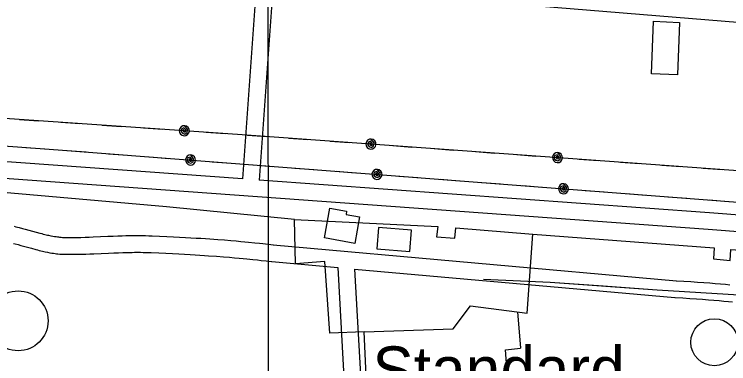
# Model space of a CAD drawing. Extents: x 3313447 to 3351316, y 703786 to 729172.
# Drawn here: x 3327624 to 3328900, y 724687 to 725311 of the extents above; entities that cross this region are included whole.
import ezdxf

# ---------------------------------------------------------------- set-up
doc = ezdxf.new("R2010")
doc.units = 0
for name, color, linetype in [('V-BLDG-IDEN', 7, 'Continuous'), ('V-BLDG-OTLN', 7, 'Continuous'), ('V-DOMW-TANK', 7, 'Continuous'), ('V-GRID-MAJR', 7, 'Continuous'), ('V-RAIL-TRAK', 7, 'Continuous'), ('V-ROAD-CNTR', 7, 'Continuous'), ('V-UTIL-LINE', 7, 'Continuous')]:
    doc.layers.add(name, color=color, linetype=linetype)

msp = doc.modelspace()

# ---------------------------------------------------------------- linework, layer by layer
at = {"layer": 'V-BLDG-OTLN'}
for points in [[(3328808.86034485, 725202.3535682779), (3328762.0754384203, 725204.155564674), (3328765.691431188, 725298.03237692), (3328812.477337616, 725296.2293805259)], [(3328178.3466058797, 724911.559149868), (3328187.665587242, 724964.5360439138), (3328217.8605268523, 724959.2240545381), (3328216.840528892, 724953.4230661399), (3328240.90148077, 724949.1920746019), (3328232.6064973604, 724902.0181689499)], [(3328271.888418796, 724891.97818903), (3328330.702301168, 724887.501197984), (3328333.608295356, 724925.68312162), (3328274.794412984, 724930.1601126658)]]:
    msp.add_lwpolyline(points, close=True, dxfattribs=at)
at = {"layer": 'V-DOMW-TANK'}
for centre, radius in [((3327631.333699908, 724763.834445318), 53.46223085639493), ((3328874.501213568, 724725.587521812), 42.001013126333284)]:
    msp.add_circle(centre, radius, dxfattribs=at)
at = {"layer": 'V-GRID-MAJR'}
msp.add_spline([(3328090.94, 715239.8640000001), (3328083.005, 721301.528), (3328075.0700000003, 727363.223), (3328075.066, 727366.2760000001)], degree=3, dxfattribs=at)
at = {"layer": 'V-RAIL-TRAK'}
for points in [[(3329599.358, 724782.04), (3329456.492, 724782.64), (3329381.795, 724781.8250000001), (3329312.47, 724784.567), (3329189.91, 724791.422), (3328977.315, 724805.736), (3328772.218, 724818.2390000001), (3328581.0640000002, 724832.478), (3328462.073, 724837.535)], [(3329599.358, 724782.04), (3329456.492, 724782.64), (3329381.795, 724781.8250000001), (3329312.47, 724784.567), (3329189.91, 724791.422), (3328977.315, 724805.736), (3328772.218, 724818.2390000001), (3328676.079, 724825.503), (3328581.0640000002, 724832.478), (3328462.073, 724837.535)]]:
    msp.add_lwpolyline(points, dxfattribs=at)
at = {"layer": 'V-ROAD-CNTR'}
for points in [[(3328056.1738502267, 725358.80225538), (3328031.949898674, 725016.969939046)], [(3328086.108790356, 725356.819259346), (3328061.87183883, 725014.8079433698)], [(3329498.527965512, 725248.1044767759), (3328529.46090365, 725327.44731809), (3328086.109790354, 725356.819259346)], [(3328031.950898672, 725016.969939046), (3327413.166136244, 725061.694849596), (3327267.1624282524, 725088.6027957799)], [(3329477.412007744, 724878.934215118), (3328863.3492358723, 724926.7991193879), (3327409.354143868, 725031.8929091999), (3327253.4434556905, 725060.6248517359)], [(3329479.5680034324, 724908.857155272), (3328865.5972313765, 724956.7150595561), (3328061.8728388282, 725014.806943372)], [(3327624.291713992, 724932.3991081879), (3327627.4207077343, 724931.679109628), (3327630.4327017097, 724930.956111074), (3327633.3606958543, 724930.22811253), (3327638.9246847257, 724928.7861154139), (3327644.1396742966, 724927.3821182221), (3327663.248636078, 724922.066128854), (3327670.3096219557, 724920.1571326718), (3327673.340615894, 724919.366134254), (3327676.186610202, 724918.6441356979), (3327678.843604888, 724917.9911370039), (3327681.3225999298, 724917.402138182), (3327683.6365953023, 724916.8731392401), (3327685.76759104, 724916.404140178), (3327689.8335829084, 724915.5621418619), (3327693.3355759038, 724914.9011431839), (3327696.38256981, 724914.3781442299), (3327699.0345645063, 724913.9671450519), (3327701.34255989, 724913.6441456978), (3327703.35255587, 724913.391146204), (3327705.0635524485, 724913.19814659), (3327708.175546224, 724912.900147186), (3327710.450541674, 724912.7281475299), (3327712.111538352, 724912.629147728), (3327714.680533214, 724912.521147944), (3327717.271528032, 724912.4681480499), (3327721.875518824, 724912.444148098), (3327726.3945097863, 724912.4521480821), (3327730.78250101, 724912.48814801), (3327735.0254925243, 724912.5461478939), (3327743.3174759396, 724912.719147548), (3327751.0954603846, 724912.9421471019), (3327758.408445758, 724913.195146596), (3327765.2724320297, 724913.4611460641), (3327791.2313801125, 724914.587143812), (3327801.0133605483, 724915.0011429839), (3327809.6043433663, 724915.3301423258), (3327817.143328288, 724915.5821418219), (3327823.7543150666, 724915.7651414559), (3327829.551303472, 724915.892141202), (3327834.6332933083, 724915.9741410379), (3327839.0872844, 724916.0201409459), (3327843.0092765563, 724916.03814091), (3327849.823262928, 724916.0191409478), (3327854.9632526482, 724915.957141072), (3327858.845244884, 724915.882141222), (3327864.63223331, 724915.720141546), (3327870.401221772, 724915.495141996), (3327883.9511946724, 724914.881143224), (3327896.624169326, 724914.2881444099), (3327908.5101455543, 724913.709145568), (3327919.658123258, 724913.1431466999), (3327930.1131023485, 724912.5871478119), (3327939.89708278, 724912.0431489)], [(3327939.936082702, 724912.0411489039), (3327949.111064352, 724911.5061499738), (3327957.735047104, 724910.9811510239), (3327965.820030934, 724910.4661520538), (3327973.411015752, 724909.96315306), (3327987.6209873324, 724908.9631550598), (3328000.0679624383, 724908.0191569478), (3328010.962940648, 724907.1371587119), (3328020.498921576, 724906.3191603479), (3328028.844904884, 724905.5671618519), (3328036.147890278, 724904.8771632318), (3328042.55187747, 724904.250164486), (3328053.724855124, 724903.0991667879), (3328062.117838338, 724902.1851686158), (3328068.4258257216, 724901.4721700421), (3328077.863806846, 724900.355172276), (3328087.263788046, 724899.184174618)], [(3327623.314715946, 724901.8121693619), (3327625.9807106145, 724901.1501706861), (3327631.2607000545, 724899.7821734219), (3327636.21769014, 724898.4461760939), (3327655.31265195, 724893.134186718), (3327662.609637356, 724891.1611906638), (3327665.8666308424, 724890.3121923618), (3327668.9186247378, 724889.5381939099), (3327671.7956189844, 724888.831195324), (3327674.508613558, 724888.186196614), (3327677.0646084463, 724887.601197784), (3327679.501603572, 724887.064198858), (3327684.009594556, 724886.132200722), (3327688.0155865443, 724885.375202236), (3327691.546579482, 724884.7702034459), (3327694.654573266, 724884.287204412), (3327697.390567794, 724883.904205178), (3327699.798562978, 724883.6012057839), (3327701.955558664, 724883.35820627), (3327705.6175513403, 724883.00820697), (3327708.426545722, 724882.7962073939), (3327710.583541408, 724882.6672076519), (3327713.744535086, 724882.5332079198), (3327716.889528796, 724882.470208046), (3327721.823518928, 724882.444208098), (3327726.5445094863, 724882.452208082), (3327731.110500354, 724882.4902080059), (3327735.541491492, 724882.550207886), (3327744.059474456, 724882.7272075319), (3327752.0454584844, 724882.956207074), (3327759.510443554, 724883.2152065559), (3327766.5044295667, 724883.487206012), (3327792.5153775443, 724884.6152037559), (3327802.2213581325, 724885.0252029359), (3327810.6803412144, 724885.350202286), (3327818.059326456, 724885.5962017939), (3327824.4983135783, 724885.775201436), (3327830.1193023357, 724885.89820119), (3327835.0272925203, 724885.9762010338), (3327839.313283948, 724886.0202009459), (3327843.0372765, 724886.0382009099), (3327849.601263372, 724886.0192009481), (3327854.4932535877, 724885.9612010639), (3327858.133246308, 724885.890201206), (3327863.628235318, 724885.736201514), (3327869.1372243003, 724885.5212019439), (3327882.571197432, 724884.9132031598), (3327895.194172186, 724884.3222043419), (3327907.020148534, 724883.747205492), (3327918.1001263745, 724883.18320662), (3327928.4831056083, 724882.6312077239), (3327938.231086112, 724882.0892088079)], [(3328086.734789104, 724899.240174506), (3328806.688349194, 724835.4123021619)], [(3327938.1920861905, 724882.0912088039), (3327947.32706792, 724881.5602098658), (3327955.869050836, 724881.039210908), (3327963.874034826, 724880.530211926), (3327971.365019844, 724880.03321292), (3327985.4329917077, 724879.0432149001), (3327997.723967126, 724878.111216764), (3328008.470945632, 724877.2412185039), (3328017.868926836, 724876.4352201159), (3328026.0869104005, 724875.6932215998), (3328033.275896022, 724875.015222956), (3328039.5518834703, 724874.400224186), (3328050.5648614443, 724873.265226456), (3328058.8078449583, 724872.3692282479), (3328064.975832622, 724871.670229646), (3328074.2478140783, 724870.5732318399), (3328083.5557954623, 724869.414234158)], [(3328084.084794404, 724869.3582342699), (3328201.913558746, 724858.911255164)], [(3328201.914558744, 724858.912255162), (3328224.360513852, 724456.6990595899)], [(3328232.109498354, 724856.2342605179), (3328804.038354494, 724805.5303619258)], [(3328232.110498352, 724856.236260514), (3328254.3264539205, 724458.152056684)], [(3328806.2323501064, 724835.446302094), (3328819.846322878, 724834.656303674), (3328832.6382972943, 724833.8463052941), (3328844.624273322, 724833.027306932), (3328855.853250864, 724832.20830857), (3328866.373229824, 724831.3973101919), (3328876.2322101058, 724830.5993117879), (3328885.472191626, 724829.8163133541), (3328894.129174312, 724829.054314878), (3328902.243158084, 724828.3153163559)], [(3328804.4943535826, 724805.4963619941), (3328818.028326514, 724804.710363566), (3328830.6683012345, 724803.9103651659), (3328842.5102775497, 724803.1013667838), (3328853.609255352, 724802.292368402), (3328864.0092345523, 724801.4913700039), (3328873.7562150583, 724800.701371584), (3328882.89019679, 724799.9283731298), (3328891.453179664, 724799.1743746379), (3328899.477163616, 724798.4433760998), (3328906.989148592, 724797.7363775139)]]:
    msp.add_lwpolyline(points, dxfattribs=at)
at = {"layer": 'V-UTIL-LINE'}
msp.add_line((3328523.181, 724779.855), (3328528.18, 724715.286), dxfattribs=at)
for points in [[(3332378.654, 724780.731), (3330828.0840000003, 724899.608), (3330440.473, 724925.196), (3328941.308, 725029.867), (3328022.778, 725096.3420000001), (3327459.47, 725135.112), (3327449.1890000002, 725130.533)], [(3327633.804, 725123.112), (3327667.724, 725120.778)], [(3327707.63, 725118.032), (3327741.5500000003, 725115.697)], [(3327781.455, 725112.951), (3327815.375, 725110.616)], [(3327855.281, 725107.87), (3327889.201, 725105.535)], [(3327928.106, 725102.858), (3327926.6350000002, 725105.331), (3327925.679, 725103.209), (3327927.142, 725100.885), (3327930.0670000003, 725101.009), (3327930.461, 725104.384), (3327927.469, 725107.993), (3327923.477, 725106.485), (3327921.864, 725101.897), (3327924.696, 725098.299), (3327928.983, 725097.032), (3327932.904, 725099.841), (3327933.6040000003, 725105.302), (3327928.724, 725111.837), (3327925.241, 725111.39), (3327922.194, 725109.644), (3327920.0470000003, 725106.865), (3327919.127, 725103.476), (3327919.574, 725099.993), (3327921.3200000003, 725096.946), (3327924.099, 725094.799), (3327927.488, 725093.879), (3327930.971, 725094.326), (3327934.018, 725096.072), (3327936.165, 725098.851), (3327937.085, 725102.24), (3327936.6380000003, 725105.723), (3327934.892, 725108.77), (3327932.113, 725110.917), (3327928.724, 725111.837)], [(3327967.017, 725100.18), (3328000.937, 725097.845)], [(3328040.838, 725095.035), (3328074.7490000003, 725092.581)], [(3327459.47, 725086.779), (3327702.804, 725068.822), (3328459.471, 725010.633), (3330025.044, 724890.219), (3331514.063, 724778.291), (3331763.543, 724757.574), (3332067.129, 724737.975), (3332368.119, 724715.662)], [(3328114.644, 725089.694), (3328148.555, 725087.24)], [(3328188.451, 725084.353), (3328222.362, 725081.899)], [(3328261.257, 725079.083), (3328259.795, 725081.561), (3328258.832, 725079.443), (3328260.286, 725077.1140000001), (3328263.2120000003, 725077.2270000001), (3328263.6180000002, 725080.601), (3328260.6380000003, 725084.22), (3328256.6410000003, 725082.7270000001), (3328255.012, 725078.144), (3328257.8310000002, 725074.536), (3328262.114, 725073.254), (3328266.045, 725076.05), (3328266.7630000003, 725081.508), (3328261.907, 725088.06), (3328258.4220000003, 725087.625), (3328255.369, 725085.89), (3328253.2120000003, 725083.118), (3328252.281, 725079.733), (3328252.715, 725076.248), (3328254.45, 725073.1950000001), (3328257.222, 725071.0380000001), (3328260.607, 725070.106), (3328264.092, 725070.541), (3328267.145, 725072.2760000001), (3328269.302, 725075.0480000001), (3328270.234, 725078.433), (3328269.799, 725081.9180000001), (3328268.0640000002, 725084.971), (3328265.292, 725087.128), (3328261.907, 725088.06)], [(3327644.966, 725073.09), (3327678.8740000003, 725070.588)], [(3328300.159, 725076.269), (3328334.0700000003, 725073.8150000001)], [(3328373.966, 725070.9280000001), (3328407.877, 725068.474)], [(3327718.762, 725067.595), (3327752.662, 725064.988)], [(3327792.543, 725061.921), (3327826.443, 725059.314)], [(3327939.11, 725050.65), (3327937.659, 725053.134), (3327936.686, 725051.0210000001), (3327938.13, 725048.685), (3327941.056, 725048.785), (3327941.477, 725052.157), (3327938.514, 725055.789), (3327934.5100000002, 725054.314), (3327932.86, 725049.7390000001), (3327935.663, 725046.1190000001), (3327939.94, 725044.817), (3327943.883, 725047.595), (3327944.627, 725053.05), (3327939.8000000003, 725059.623), (3327936.313, 725059.204), (3327933.252, 725057.483), (3327931.083, 725054.721), (3327930.136, 725051.34), (3327930.555, 725047.853), (3327932.276, 725044.792), (3327935.038, 725042.623), (3327938.42, 725041.676), (3327941.906, 725042.095), (3327944.967, 725043.816), (3327947.136, 725046.578), (3327948.083, 725049.96), (3327947.664, 725053.446), (3327945.943, 725056.507), (3327943.181, 725058.676), (3327939.8000000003, 725059.623)], [(3328447.772, 725065.587), (3328481.683, 725063.133)], [(3328521.579, 725060.245), (3328555.49, 725057.791)], [(3328594.3850000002, 725054.974), (3328592.923, 725057.452), (3328591.9590000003, 725055.334), (3328593.414, 725053.005), (3328596.34, 725053.118), (3328596.7460000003, 725056.492), (3328593.7660000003, 725060.111), (3328589.769, 725058.618), (3328588.14, 725054.036), (3328590.9590000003, 725050.4280000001), (3328595.241, 725049.145), (3328599.1720000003, 725051.941), (3328599.8910000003, 725057.399), (3328595.034, 725063.951), (3328591.5500000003, 725063.5160000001), (3328588.497, 725061.781), (3328586.34, 725059.009), (3328585.4080000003, 725055.6240000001), (3328585.843, 725052.139), (3328587.578, 725049.086), (3328590.35, 725046.929), (3328593.735, 725045.998), (3328597.22, 725046.432), (3328600.273, 725048.167), (3328602.43, 725050.939), (3328603.361, 725054.3250000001), (3328602.927, 725057.809), (3328601.1920000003, 725060.862), (3328598.42, 725063.019), (3328595.034, 725063.951)], [(3327866.325, 725056.247), (3327900.225, 725053.64)], [(3327977.995, 725047.659), (3328011.895, 725045.052)], [(3328633.287, 725052.16), (3328667.198, 725049.706)], [(3328707.094, 725046.819), (3328741.005, 725044.365)], [(3328051.7770000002, 725041.985), (3328085.677, 725039.378)], [(3328125.558, 725036.311), (3328159.458, 725033.704)], [(3328272.125, 725025.04), (3328270.6750000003, 725027.525), (3328269.702, 725025.411), (3328271.146, 725023.076), (3328274.072, 725023.175), (3328274.4930000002, 725026.547), (3328271.5300000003, 725030.18), (3328267.526, 725028.705), (3328265.876, 725024.13), (3328268.679, 725020.509), (3328272.9560000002, 725019.207), (3328276.899, 725021.985), (3328277.643, 725027.4400000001), (3328272.815, 725034.014), (3328269.329, 725033.595), (3328266.268, 725031.873), (3328264.099, 725029.112), (3328263.1520000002, 725025.73), (3328263.571, 725022.2440000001), (3328265.292, 725019.183), (3328268.054, 725017.014), (3328271.435, 725016.067), (3328274.9220000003, 725016.486), (3328277.983, 725018.207), (3328280.1520000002, 725020.969), (3328281.099, 725024.35), (3328280.68, 725027.837), (3328278.9590000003, 725030.898), (3328276.197, 725033.067), (3328272.815, 725034.014)], [(3328780.9, 725041.4770000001), (3328814.811, 725039.023)], [(3328854.707, 725036.135), (3328888.6180000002, 725033.681)], [(3328199.34, 725030.637), (3328233.24, 725028.03)], [(3328311.0100000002, 725022.05), (3328344.91, 725019.443)], [(3328262.583, 724457.4280000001), (3328249.384, 724744.459), (3328187.8850000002, 724741.527), (3328179.076, 724869.756), (3328126.33, 724865.701), (3328125.058, 724944.41), (3327896.092, 724966.872), (3327373.723, 725013.221), (3327313.565, 724407.701)], [(3328384.792, 725016.376), (3328418.6920000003, 725013.769)], [(3328458.573, 725010.702), (3328459.471, 725010.633), (3328492.473, 725008.095)], [(3328605.1410000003, 724999.429), (3328603.69, 725001.914), (3328602.717, 724999.8), (3328604.161, 724997.464), (3328607.088, 724997.564), (3328607.509, 725000.936), (3328604.545, 725004.569), (3328600.541, 725003.094), (3328598.892, 724998.519), (3328601.694, 724994.898), (3328605.971, 724993.596), (3328609.915, 724996.3740000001), (3328610.6580000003, 725001.829), (3328605.8310000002, 725008.402), (3328602.345, 725007.984), (3328599.284, 725006.262), (3328597.115, 725003.5), (3328596.167, 725000.1190000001), (3328596.586, 724996.633), (3328598.308, 724993.572), (3328601.069, 724991.403), (3328604.451, 724990.455), (3328607.937, 724990.8740000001), (3328610.998, 724992.596), (3328613.167, 724995.357), (3328614.114, 724998.7390000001), (3328613.696, 725002.225), (3328611.974, 725005.286), (3328609.2120000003, 725007.455), (3328605.8310000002, 725008.402)], [(3328532.355, 725005.028), (3328566.255, 725002.421)], [(3328644.025, 724996.439), (3328677.9250000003, 724993.832)], [(3328717.807, 724990.764), (3328751.707, 724988.157)], [(3328791.588, 724985.09), (3328825.488, 724982.483)], [(3328865.37, 724979.415), (3328899.27, 724976.808)], [(3328125.058, 724944.41), (3328380.974, 724932.3470000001), (3328378.607, 724913.729), (3328411.18, 724911.156), (3328412.728, 724929.7710000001), (3328550.143, 724918.4230000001), (3328874.233, 724893.785), (3328873.236, 724874.628), (3328902.8000000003, 724871.493), (3328903.798, 724890.924), (3329201.325, 724870.532), (3329198.728, 724842.884), (3329266.062, 724838.297), (3329268.112, 724865.943), (3329305.607, 724863.944), (3329304.11, 724835.204), (3329361.053, 724829.746), (3329362.841, 724854.929), (3329403.164, 724844.715)], [(3328249.384, 724744.459), (3328407.889, 724749.704), (3328439.15, 724790.357), (3328540.18, 724777.731), (3328550.143, 724918.4230000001)], [(3328516.367, 724512.609), (3328501.382, 724712.142), (3328528.18, 724715.286)]]:
    msp.add_lwpolyline(points, dxfattribs=at)

# ---------------------------------------------------------------- texts
at = {"layer": 'V-BLDG-IDEN'}
msp.add_text('Standard', height=82.99983200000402, dxfattribs=at).set_placement((3328263.944434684, 724635.1837026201))

doc.saveas('drawing.dxf')
